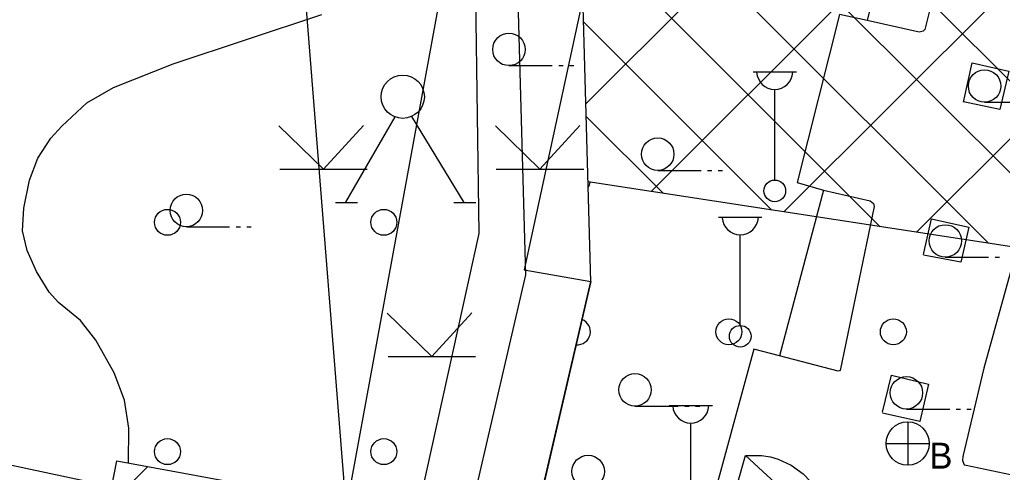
# Model space of a CAD drawing. Extents: x 419101 to 420177, y 4451541 to 4452254.
# Drawn here: x 419676.81 to 419722.22, y 4451959 to 4451979.92 of the extents above; entities that cross this region are included whole.
import ezdxf

# ---------------------------------------------------------------- set-up
doc = ezdxf.new("R2010")
doc.units = 0
for name, color, linetype in [('2_KADASTRO', 7, 'Continuous'), ('3_HALİHAZIR', 7, 'Continuous'), ('Level 10', 7, 'Continuous'), ('Level 2', 7, 'Continuous'), ('Level 20', 7, 'Continuous'), ('Level 46', 7, 'Continuous'), ('Level 57', 7, 'Continuous'), ('Level 60', 7, 'Continuous')]:
    doc.layers.add(name, color=color, linetype=linetype)

msp = doc.modelspace()

# ---------------------------------------------------------------- linework, layer by layer
at = {"layer": '2_KADASTRO'}
msp.add_lwpolyline([(419621.193, 4451949.157), (419634.331, 4452007.12), (419634.362, 4452007.254), (419700.896, 4452017.498), (419711.084, 4452019.067), (419700.128, 4451968.364), (419703.203, 4451967.824), (419695.419, 4451934.291), (419680.246, 4451937.33)], close=True, dxfattribs=at)
at = {"layer": '3_HALİHAZIR'}
for p, q in [((419699.418, 4451977.797), (419701.419, 4451977.797)), ((419701.719, 4451977.797), (419701.919, 4451977.797)), ((419702.219, 4451977.797), (419702.419, 4451977.797)), ((419710.701, 4451977.508), (419712.701, 4451977.508)), ((419711.701, 4451972.508), (419711.701, 4451976.701)), ((419721.399, 4451976.104), (419723.399, 4451976.104)), ((419691.876, 4451971.483), (419694.156, 4451975.423)), ((419697.356, 4451971.463), (419694.936, 4451975.453)), ((419690.851, 4451973.019), (419688.791, 4451975.009)), ((419690.851, 4451973.019), (419692.701, 4451975.029)), ((419700.851, 4451973.019), (419698.791, 4451975.009)), ((419700.851, 4451973.019), (419702.701, 4451975.029)), ((419688.831, 4451973.019), (419692.871, 4451973.019)), ((419698.831, 4451973.019), (419702.871, 4451973.019)), ((419706.294, 4451972.954), (419708.294, 4451972.954)), ((419708.594, 4451972.954), (419708.794, 4451972.954)), ((419709.094, 4451972.954), (419709.294, 4451972.954)), ((419691.396, 4451971.463), (419692.416, 4451971.463)), ((419696.866, 4451971.463), (419697.886, 4451971.463)), ((419709.108, 4451970.787), (419711.108, 4451970.787)), ((419684.51, 4451970.353), (419686.51, 4451970.353)), ((419686.81, 4451970.353), (419687.01, 4451970.353)), ((419687.31, 4451970.353), (419687.51, 4451970.353)), ((419710.108, 4451965.786), (419710.108, 4451969.979)), ((419719.584, 4451968.945), (419721.584, 4451968.945)), ((419721.884, 4451968.945), (419722.084, 4451968.945)), ((419695.851, 4451964.359), (419693.791, 4451966.349)), ((419695.851, 4451964.359), (419697.701, 4451966.369)), ((419693.831, 4451964.359), (419697.871, 4451964.359)), ((419705.243, 4451962.059), (419707.243, 4451962.059)), ((419706.821, 4451962.081), (419708.821, 4451962.081)), ((419707.543, 4451962.059), (419707.743, 4451962.059)), ((419708.043, 4451962.059), (419708.243, 4451962.059)), ((419717.786, 4451961.922), (419719.786, 4451961.922)), ((419720.086, 4451961.922), (419720.286, 4451961.922)), ((419720.586, 4451961.922), (419720.786, 4451961.922)), ((419707.821, 4451957.081), (419707.821, 4451961.274)), ((419717.845, 4451961.33), (419717.845, 4451959.33)), ((419716.845, 4451960.33), (419718.845, 4451960.33)), ((419710.347, 4451959.772), (419713.015, 4451957.335)), ((419675.865, 4451952.409), (419682.724, 4451959.268))]:
    msp.add_line(p, q, dxfattribs=at)
for points in [[(419718.882, 4451991.662), (419715.975, 4451979.877), (419714.689, 4451980.16), (419712.742, 4451972.393), (419713.951, 4451972.047), (419711.923, 4451964.383), (419710.728, 4451964.696), (419708.642, 4451956.996), (419709.944, 4451956.632), (419701.817, 4451926.108)], [(419718.882, 4451991.662), (419719.232, 4451991.647), (419719.501, 4451991.541), (419720.52, 4451990.592), (419720.914, 4451990.074), (419721.023, 4451989.866), (419721.102, 4451989.602), (419721.096, 4451989.352), (419718.636, 4451979.475), (419718.567, 4451979.398), (419718.38, 4451979.345), (419715.975, 4451979.877)], [(419681.835, 4451959.432), (419681.858, 4451961.037), (419681.65, 4451962.337), (419681.174, 4451963.601), (419680.326, 4451965.099), (419679.618, 4451966.013), (419678.595, 4451966.848), (419678.163, 4451967.33), (419677.589, 4451968.285), (419677.149, 4451969.257), (419676.93, 4451970.156), (419677.004, 4451971.202), (419677.264, 4451972.51), (419677.649, 4451973.524), (419678.254, 4451974.442), (419678.76, 4451975.006), (419679.904, 4451976.085), (419681.148, 4451976.782), (419683.895, 4451977.879), (419690.773, 4451980.162)], [(419720.421, 4451976.112), (419720.82, 4451977.92), (419722.52, 4451977.542), (419722.099, 4451975.773), (419720.422, 4451976.126)], [(419713.951, 4451972.047), (419716.109, 4451971.555), (419716.264, 4451971.429), (419716.296, 4451971.291), (419714.719, 4451963.706), (419714.638, 4451963.672), (419711.923, 4451964.383)], [(419725.917, 4451971.309), (419725.909, 4451971.461), (419725.875, 4451971.666), (419725.815, 4451971.702), (419723.698, 4451972.155), (419723.679, 4451972.151), (419723.669, 4451972.146), (419721.37, 4451963.818)], [(419721.37, 4451963.818), (419720.392, 4451959.725), (419720.384, 4451959.541), (419720.456, 4451959.339), (419720.54, 4451959.326), (419722.598, 4451958.904), (419722.722, 4451958.936), (419722.728, 4451958.959), (419725.917, 4451971.309)], [(419718.574, 4451969.073), (419718.938, 4451970.712), (419720.671, 4451970.328), (419720.299, 4451968.713), (419718.577, 4451969.035)], [(419716.683, 4451961.775), (419717.102, 4451963.483), (419718.8, 4451963.067), (419718.405, 4451961.349), (419716.682, 4451961.733)], [(419675.94, 4451959.438), (419681.068, 4451958.342), (419681.3, 4451959.53), (419690.424, 4451957.851), (419690.232, 4451956.551), (419694.982, 4451955.717), (419693.92, 4451950.99), (419695.302, 4451950.637), (419693.431, 4451941.573), (419692.157, 4451941.834), (419691.27, 4451937.079), (419686.368, 4451937.985), (419686.244, 4451936.749), (419677.233, 4451938.49), (419677.423, 4451939.746), (419675.734, 4451940.078)]]:
    msp.add_lwpolyline(points, dxfattribs=at)
msp.add_lwpolyline([(419709.93, 4451958.307), (419710.347, 4451959.772), (419711.093, 4451959.781), (419711.511, 4451959.711), (419711.865, 4451959.601), (419712.467, 4451959.334), (419713.012, 4451958.932), (419713.361, 4451958.581), (419713.015, 4451957.335), (419712.226, 4451957.323), (419711.779, 4451957.366), (419710.958, 4451957.502), (419710.656, 4451957.609), (419710.421, 4451957.747)], close=True, dxfattribs=at)
for centre, radius in [((419699.418, 4451978.547), 0.75), ((419721.399, 4451976.854), 0.75), ((419694.509, 4451976.36), 1), ((419706.294, 4451973.704), 0.75), ((419711.701, 4451972.008), 0.5), ((419684.51, 4451971.103), 0.75), ((419719.584, 4451969.695), 0.75), ((419710.108, 4451965.286), 0.5), ((419705.243, 4451962.809), 0.75), ((419717.786, 4451962.672), 0.75), ((419717.845, 4451960.33), 1), ((419703.077, 4451959.037), 0.75)]:
    msp.add_circle(centre, radius, dxfattribs=at)
for centre in [(419711.701, 4451977.538), (419710.108, 4451970.816), (419707.821, 4451962.111)]:
    msp.add_arc(centre, 0.837, 183.298, 356.9072, dxfattribs=at)
at = {"layer": 'Level 10'}
for p, q in [((419698.044, 4451970.032), (419697.318, 4452021.67)), ((419689.726, 4451932.484), (419698.044, 4451970.032))]:
    msp.add_line(p, q, dxfattribs=at)
at = {"layer": 'Level 2'}
for p, q in [((419718.252, 4451970.094), (419793.331, 4452045.173)), ((419712.12, 4451971.034), (419783.857, 4452042.771)), ((419705.989, 4451971.973), (419774.126, 4452040.11)), ((419702.974, 4451976.028), (419764.395, 4452037.449)), ((419731.608, 4451968.048), (419702.38, 4451997.276)), ((419726.598, 4451968.816), (419702.502, 4451992.912)), ((419721.586, 4451969.584), (419702.624, 4451988.546)), ((419716.577, 4451970.351), (419702.746, 4451984.182)), ((419711.567, 4451971.119), (419702.868, 4451979.818)), ((419706.556, 4451971.887), (419702.99, 4451975.453))]:
    msp.add_line(p, q, dxfattribs=at)
at = {"layer": 'Level 20'}
msp.add_line((419693.2, 4451938), (419700.193, 4451968.129), dxfattribs=at)
msp.add_lwpolyline([(419700.193, 4451968.129), (419699.284, 4452000.676), (419697.626, 4452011.952)], dxfattribs=at)
at = {"layer": 'Level 46'}
for centre in [(419683.638, 4451970.554), (419693.638, 4451970.554), (419709.583, 4451965.495), (419717.183, 4451965.495), (419683.638, 4451959.954), (419693.638, 4451959.954)]:
    msp.add_circle(centre, 0.6, dxfattribs=at)
for centre, start, end in [((419702.583, 4451972.495), 326.3019, 351.3252), ((419702.583, 4451965.495), 264.3373, 69.5264)]:
    msp.add_arc(centre, 0.6, start, end, dxfattribs=at)
at = {"layer": 'Level 57'}
for p, q in [((419776.191, 4451961.217), (419703.075, 4451972.42)), ((419695.465, 4451934.488), (419703.203, 4451967.824))]:
    msp.add_line(p, q, dxfattribs=at)
msp.add_lwpolyline([(419703.203, 4451967.824), (419702.278, 4452000.937), (419699.87, 4452017.315)], dxfattribs=at)
at = {"layer": 'Level 60'}
for points in [[(419704.295, 4452024.999), (419685.918, 4451924.728), (419757.765, 4451912.394), (419752.832, 4451966.973), (419758.999, 4451998.734), (419751.598, 4451999.351), (419749.131, 4452033.579), (419704.295, 4452024.999)], [(419687.728, 4452009.63), (419692.467, 4451950.034)]]:
    msp.add_lwpolyline(points, dxfattribs=at)

# ---------------------------------------------------------------- texts
at = {"layer": '3_HALİHAZIR'}
msp.add_text('B', height=1.2, dxfattribs=at).set_placement((419718.845, 4451959.169))

doc.saveas('drawing.dxf')
